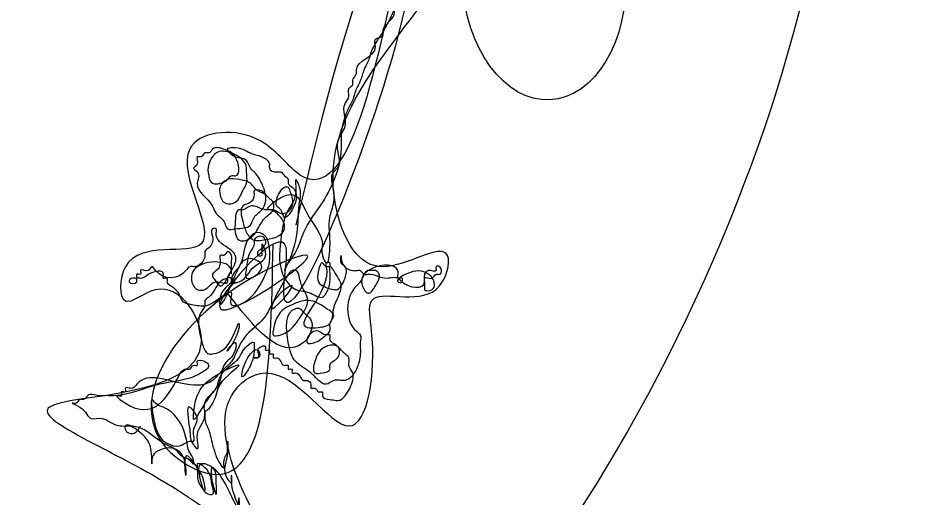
# Model space of a CAD drawing. Extents: x 8134 to 11793, y 3225 to 13425.
# Drawn here: x 11628.34 to 11642.24, y 11198.69 to 11206.07 of the extents above; entities that cross this region are included whole.
import ezdxf

# ---------------------------------------------------------------- set-up
doc = ezdxf.new("R2010")
doc.units = 0
doc.layers.add('RD_SHT_Bndy', color=7, linetype='Continuous')

msp = doc.modelspace()

# ---------------------------------------------------------------- linework, layer by layer
at = {"layer": 'RD_SHT_Bndy'}
for centre, major_axis, ratio in [((11633.052, 11204.462), (-9.013, -17.5), 0.587971), ((11633.373, 11204.229), (-5.367, -11.55), 0.466338), ((11636.436, 11206.708), (0.088, -1.896), 0.664387)]:
    msp.add_ellipse(centre, major_axis=major_axis, ratio=ratio, dxfattribs=at)
for points in [[(11634.248, 11207.204), (11632.615, 11203.704), (11631.973, 11204.229), (11630.981, 11204.054), (11631.156, 11202.596), (11629.99, 11202.246), (11629.99, 11201.721), (11630.456, 11201.896), (11631.156, 11201.079), (11628.823, 11200.087), (11630.806, 11198.804), (11632.265, 11197.812), (11631.623, 11200.262), (11632.148, 11200.612), (11633.432, 11199.796), (11633.782, 11201.254), (11633.782, 11201.721), (11634.773, 11201.896), (11634.948, 11202.421), (11633.957, 11202.246), (11633.257, 11203.062), (11634.948, 11206.854), (11636.407, 11208.837), (11639.207, 11209.654), (11639.032, 11213.096), (11637.398, 11214.612), (11634.073, 11212.804), (11633.957, 11211.812), (11634.773, 11210.996), (11634.598, 11207.846)], [(11635.415, 11213.796), (11634.598, 11212.979), (11636.582, 11213.912), (11634.773, 11212.454), (11637.048, 11213.446), (11637.398, 11213.912), (11636.873, 11213.446), (11636.757, 11212.804), (11637.223, 11212.629), (11637.748, 11213.796), (11637.223, 11213.796), (11637.048, 11212.279), (11637.748, 11212.279), (11638.39, 11213.271), (11638.39, 11213.796), (11637.865, 11213.446), (11637.573, 11212.454), (11637.865, 11211.987), (11638.39, 11212.279), (11638.215, 11212.979), (11637.748, 11211.287), (11638.215, 11211.112), (11638.04, 11210.471), (11638.39, 11211.112), (11637.865, 11211.462), (11637.398, 11210.471), (11637.573, 11210.004), (11637.748, 11211.637), (11636.757, 11210.996), (11636.407, 11210.004), (11636.873, 11210.004), (11637.223, 11210.996), (11636.757, 11211.287), (11635.59, 11209.479), (11635.765, 11208.837), (11636.407, 11209.187), (11636.757, 11209.829), (11635.765, 11209.479), (11635.59, 11208.487), (11636.582, 11209.012), (11635.59, 11208.662), (11634.248, 11206.037), (11632.44, 11202.071), (11632.44, 11202.596), (11631.448, 11201.604), (11632.79, 11202.421), (11632.265, 11202.246), (11630.631, 11199.446), (11631.156, 11199.096), (11632.265, 11202.596)], [(11637.982, 11213.387), (11637.923, 11213.387), (11637.748, 11213.387), (11637.282, 11213.212), (11637.107, 11212.979), (11637.048, 11212.862), (11637.923, 11212.571), (11638.04, 11212.862), (11637.982, 11213.096), (11637.865, 11213.154), (11637.748, 11213.154), (11637.573, 11213.037), (11637.282, 11212.746), (11637.223, 11212.512), (11637.223, 11212.396), (11637.34, 11212.221), (11637.573, 11211.987), (11637.923, 11211.929), (11638.448, 11212.046), (11638.74, 11212.512), (11638.798, 11212.687), (11638.798, 11212.804), (11638.798, 11212.746), (11638.857, 11212.687), (11638.915, 11212.571), (11638.973, 11212.512), (11639.032, 11212.396), (11639.032, 11212.337), (11639.148, 11212.221), (11639.207, 11212.104), (11639.265, 11211.987), (11639.44, 11211.637), (11639.44, 11211.579), (11639.498, 11211.287), (11639.498, 11210.879), (11639.44, 11210.762), (11639.44, 11210.529), (11639.382, 11210.412), (11639.382, 11210.354), (11639.323, 11210.296), (11639.323, 11210.179), (11639.265, 11210.121), (11639.265, 11210.062), (11639.09, 11209.887), (11639.09, 11209.829), (11638.973, 11209.771), (11638.915, 11209.771), (11638.798, 11209.654), (11638.682, 11209.654), (11638.565, 11209.596), (11638.448, 11209.537), (11638.098, 11209.537), (11637.573, 11209.596), (11636.465, 11209.596), (11636.348, 11209.537), (11636.29, 11209.537), (11636.348, 11209.537), (11636.523, 11209.537), (11637.048, 11209.596), (11637.748, 11209.596), (11638.098, 11209.771), (11638.273, 11209.829), (11638.39, 11209.946), (11638.565, 11210.121), (11638.74, 11210.237), (11638.973, 11210.704), (11639.032, 11210.879), (11638.973, 11211.112), (11638.857, 11211.404), (11638.623, 11211.696), (11638.157, 11211.812), (11637.748, 11211.754), (11637.515, 11211.404), (11637.457, 11211.112), (11637.573, 11210.937), (11638.273, 11211.229), (11638.39, 11211.579), (11638.448, 11211.929), (11638.39, 11212.279), (11638.273, 11212.279), (11637.807, 11211.987), (11638.507, 11212.104), (11638.39, 11212.279), (11637.865, 11212.162), (11632.615, 11202.887)], [(11632.498, 11203.471), (11632.557, 11203.296), (11632.557, 11203.179), (11632.44, 11203.062), (11632.382, 11203.062), (11632.265, 11203.121), (11632.207, 11203.121), (11632.498, 11203.354), (11632.79, 11203.062), (11633.023, 11202.596), (11633.023, 11202.421), (11633.082, 11202.304), (11633.14, 11202.537), (11633.14, 11203.004), (11633.198, 11203.237), (11633.198, 11203.412), (11633.198, 11203.704), (11633.257, 11203.762), (11633.257, 11204.112), (11633.315, 11204.287), (11633.373, 11204.404), (11633.373, 11204.754), (11633.432, 11204.871), (11633.432, 11204.987), (11633.49, 11205.046), (11633.49, 11205.104), (11633.548, 11205.221), (11633.548, 11205.279), (11633.84, 11205.629), (11633.84, 11205.746), (11633.957, 11205.804), (11633.957, 11205.862), (11634.015, 11205.979), (11634.073, 11206.037), (11634.132, 11206.154), (11634.132, 11206.212), (11634.248, 11206.329), (11634.307, 11206.446), (11634.365, 11206.504), (11634.423, 11206.621), (11634.482, 11206.737), (11634.54, 11206.796), (11634.773, 11207.437), (11635.065, 11208.021), (11635.357, 11208.429), (11635.415, 11208.604), (11635.473, 11208.721), (11635.648, 11208.896), (11635.648, 11209.012), (11635.765, 11209.187), (11635.823, 11209.304), (11636.115, 11209.712), (11636.173, 11209.829), (11636.232, 11210.004), (11636.348, 11210.121), (11636.407, 11210.296), (11636.582, 11210.471), (11636.757, 11210.587), (11636.815, 11210.704), (11636.99, 11210.762), (11637.107, 11210.879), (11637.223, 11210.937), (11637.34, 11210.937), (11637.398, 11210.996), (11637.457, 11210.996), (11637.632, 11210.646), (11637.515, 11210.471), (11637.457, 11210.412), (11637.34, 11210.354), (11637.223, 11210.237), (11637.048, 11210.179), (11636.873, 11210.004), (11636.757, 11209.946), (11636.582, 11209.829), (11636.465, 11209.712), (11636.348, 11209.596), (11636.232, 11209.479), (11636.115, 11209.421), (11636.057, 11209.304), (11635.998, 11209.246), (11635.765, 11208.896), (11635.707, 11208.779), (11635.59, 11208.662), (11635.473, 11208.429), (11635.357, 11208.312), (11635.24, 11208.137), (11635.182, 11208.021), (11635.123, 11207.846), (11635.007, 11207.729), (11634.948, 11207.554), (11634.832, 11207.379), (11634.715, 11207.262), (11634.657, 11207.087), (11634.423, 11206.737), (11634.19, 11206.329), (11633.957, 11205.862), (11633.84, 11205.687)], [(11633.84, 11205.687), (11633.782, 11205.571), (11633.723, 11205.396), (11633.665, 11205.279), (11633.607, 11205.104), (11633.548, 11204.987), (11633.49, 11204.812), (11633.432, 11204.696), (11633.315, 11204.287), (11633.315, 11204.112), (11633.023, 11203.237), (11632.732, 11202.771), (11632.615, 11202.479), (11632.498, 11202.304), (11632.44, 11202.187), (11632.498, 11202.304), (11632.673, 11203.237), (11632.673, 11203.471), (11632.615, 11203.587), (11632.615, 11203.412), (11632.498, 11203.121), (11632.382, 11202.654), (11632.44, 11202.071), (11632.615, 11201.896), (11632.848, 11201.837), (11633.023, 11201.779), (11633.082, 11201.837), (11633.14, 11202.012), (11633.14, 11202.187), (11633.14, 11202.246), (11633.14, 11202.304), (11633.082, 11202.304), (11633.082, 11202.246), (11632.79, 11201.312), (11632.965, 11201.312), (11633.14, 11201.371), (11633.198, 11201.604), (11633.315, 11201.954), (11633.198, 11202.187), (11633.14, 11202.246), (11633.082, 11202.246), (11633.023, 11202.304), (11632.965, 11202.187), (11632.965, 11202.012), (11633.198, 11201.896), (11633.257, 11201.896), (11633.315, 11201.954), (11633.373, 11202.071), (11633.373, 11202.246), (11633.315, 11202.304), (11633.315, 11202.421), (11633.315, 11202.362), (11633.49, 11202.187), (11633.548, 11202.187), (11633.607, 11202.187), (11633.665, 11202.129), (11633.723, 11202.129), (11634.015, 11202.071), (11634.19, 11202.071), (11634.248, 11202.012), (11634.598, 11202.012), (11634.598, 11202.071), (11634.715, 11202.071), (11634.773, 11202.129), (11634.832, 11202.129), (11634.832, 11202.246), (11634.773, 11202.246), (11634.773, 11202.187), (11634.657, 11202.187), (11634.598, 11202.129), (11634.598, 11201.954), (11634.598, 11201.896), (11634.715, 11201.896), (11634.715, 11202.071), (11634.657, 11202.129), (11634.307, 11202.129), (11634.19, 11202.012), (11634.248, 11202.012), (11634.248, 11202.071), (11634.19, 11202.071), (11634.19, 11202.129), (11633.665, 11202.129), (11633.665, 11201.896), (11633.723, 11201.837), (11633.84, 11201.954), (11633.898, 11202.071), (11633.898, 11202.129), (11633.84, 11202.187), (11633.782, 11202.187), (11633.723, 11202.187), (11633.665, 11202.129), (11633.607, 11202.012), (11633.548, 11201.954), (11633.548, 11201.254), (11633.607, 11201.196), (11633.607, 11201.079), (11633.607, 11201.021)], [(11632.148, 11203.354), (11632.09, 11203.412), (11631.973, 11203.412), (11631.973, 11203.354), (11631.915, 11203.237), (11631.798, 11203.179), (11631.798, 11202.946), (11631.857, 11202.771), (11631.973, 11202.654), (11632.09, 11202.654), (11632.44, 11202.829), (11632.44, 11202.887), (11632.382, 11203.004), (11632.207, 11203.121), (11632.148, 11203.121), (11631.973, 11203.179), (11631.915, 11203.179), (11631.798, 11203.121), (11631.74, 11203.121), (11631.682, 11202.946), (11631.682, 11202.771), (11631.74, 11202.654), (11631.857, 11202.654), (11632.032, 11202.829), (11632.148, 11203.004), (11632.265, 11203.121), (11632.265, 11203.237), (11632.207, 11203.296), (11632.148, 11203.354), (11632.032, 11203.412), (11631.915, 11203.529), (11631.74, 11203.587), (11631.565, 11203.587), (11631.448, 11203.471), (11631.448, 11203.354), (11631.507, 11203.237), (11631.682, 11203.237), (11631.798, 11203.412), (11631.857, 11203.529), (11631.857, 11203.704), (11631.857, 11203.762), (11631.623, 11203.996), (11631.39, 11203.996), (11631.332, 11203.937), (11631.273, 11203.821), (11631.273, 11203.646), (11631.332, 11203.529), (11631.448, 11203.529), (11631.565, 11203.587), (11631.623, 11203.646), (11631.682, 11203.646), (11631.682, 11203.937), (11631.507, 11204.054), (11631.332, 11204.054), (11631.273, 11203.996), (11631.215, 11203.996), (11631.156, 11203.937), (11631.098, 11203.937), (11631.098, 11203.821), (11631.04, 11203.762), (11631.098, 11203.704), (11631.098, 11203.529), (11631.332, 11203.179), (11631.39, 11203.062), (11631.507, 11202.946), (11631.565, 11202.829), (11631.682, 11202.829), (11631.915, 11202.887), (11631.973, 11203.004), (11632.09, 11203.121), (11632.148, 11203.237), (11632.148, 11203.354), (11632.09, 11203.529), (11631.973, 11203.704), (11631.915, 11203.762), (11631.857, 11203.879), (11631.682, 11203.937), (11631.565, 11204.054), (11631.798, 11204.054), (11631.915, 11203.996), (11632.09, 11203.937), (11632.207, 11203.821), (11632.207, 11203.762), (11632.323, 11203.704), (11632.382, 11203.704), (11632.44, 11203.646), (11632.498, 11203.587), (11632.498, 11203.529), (11632.557, 11203.471), (11632.557, 11203.121), (11632.44, 11203.004), (11632.382, 11203.121), (11632.323, 11203.179), (11632.323, 11203.296), (11632.382, 11203.412), (11632.44, 11203.471), (11632.498, 11203.471)], [(11631.623, 11202.129), (11631.623, 11202.187), (11631.04, 11202.187), (11631.04, 11201.954), (11631.098, 11201.896), (11631.215, 11201.896), (11631.39, 11202.012), (11631.565, 11202.012), (11631.565, 11202.071), (11631.623, 11202.187), (11631.623, 11202.304), (11631.623, 11202.421), (11631.565, 11202.479), (11631.507, 11202.421), (11631.448, 11202.421), (11631.448, 11202.362), (11631.39, 11202.187), (11631.332, 11202.129), (11631.39, 11202.012), (11631.448, 11201.954), (11631.565, 11202.071), (11631.623, 11202.187), (11631.682, 11202.304), (11631.682, 11202.421), (11631.565, 11202.537), (11631.39, 11202.771), (11631.39, 11202.829), (11631.332, 11202.829), (11631.332, 11202.712), (11631.273, 11202.537), (11631.215, 11202.479), (11631.215, 11202.421), (11631.04, 11202.246), (11630.981, 11202.246), (11630.923, 11202.187), (11630.456, 11202.187), (11630.398, 11202.246), (11630.34, 11202.187), (11630.223, 11202.187), (11630.223, 11202.129), (11630.165, 11202.129), (11630.165, 11202.071), (11630.106, 11202.071), (11630.048, 11202.012), (11630.165, 11202.012), (11630.165, 11202.071), (11630.223, 11202.071), (11630.34, 11202.129), (11630.573, 11202.129), (11630.573, 11202.071), (11630.631, 11202.071), (11630.631, 11202.012), (11630.69, 11201.954), (11630.806, 11201.837), (11630.865, 11201.721), (11631.04, 11201.662), (11631.273, 11201.662), (11631.623, 11201.837), (11631.623, 11201.662), (11631.74, 11201.662), (11631.857, 11201.721), (11632.148, 11202.129), (11632.207, 11202.304), (11632.207, 11202.537), (11632.148, 11202.712), (11632.032, 11202.771), (11631.915, 11202.712), (11631.74, 11202.246), (11631.623, 11202.071), (11631.623, 11202.012), (11631.74, 11202.012), (11631.973, 11202.246), (11632.148, 11202.479), (11632.09, 11202.596), (11632.09, 11202.537), (11632.032, 11202.479), (11632.032, 11202.421), (11632.09, 11202.421), (11632.09, 11202.479), (11632.148, 11202.596), (11632.148, 11202.654), (11632.09, 11202.712), (11631.973, 11202.654), (11631.973, 11202.596), (11631.915, 11202.479), (11631.857, 11202.246), (11631.857, 11202.071), (11632.09, 11202.246), (11631.973, 11202.362), (11631.857, 11202.362), (11631.74, 11202.246), (11631.623, 11202.012), (11631.448, 11201.779), (11631.448, 11201.662), (11631.507, 11201.721), (11631.623, 11201.954), (11631.682, 11202.012)], [(11633.082, 11201.604), (11632.848, 11201.721), (11632.732, 11201.721), (11632.557, 11201.662), (11632.44, 11201.604), (11632.265, 11201.254), (11632.265, 11201.196), (11632.382, 11201.196), (11632.498, 11201.254), (11632.732, 11201.546), (11632.79, 11201.662), (11632.79, 11201.779), (11632.732, 11201.896), (11632.673, 11202.071), (11632.615, 11202.187), (11632.557, 11202.187), (11632.498, 11202.129), (11632.265, 11201.604), (11632.557, 11201.954), (11632.323, 11201.779), (11632.148, 11201.487), (11631.857, 11201.196), (11631.74, 11201.021), (11631.623, 11200.787), (11631.507, 11200.671), (11631.448, 11200.612), (11631.332, 11200.496), (11630.923, 11200.437), (11630.165, 11200.437), (11630.106, 11200.379), (11630.048, 11200.379), (11629.99, 11200.379), (11629.99, 11200.321), (11629.931, 11200.321), (11629.931, 11200.262), (11629.873, 11200.262), (11629.99, 11200.146), (11630.806, 11200.554), (11630.923, 11200.671), (11630.981, 11200.671), (11631.04, 11200.729), (11631.098, 11200.729), (11631.098, 11200.787), (11631.215, 11200.787), (11631.273, 11200.729), (11631.156, 11200.612), (11631.04, 11200.554), (11630.515, 11200.437), (11629.815, 11200.262), (11629.64, 11200.262), (11629.581, 11200.262), (11629.406, 11200.262), (11629.348, 11200.204), (11629.29, 11200.204), (11629.231, 11200.146), (11629.173, 11200.146), (11629.29, 11200.087), (11629.465, 11199.912), (11629.64, 11199.912), (11629.756, 11199.854), (11629.931, 11199.796), (11630.106, 11199.796), (11630.456, 11199.621), (11630.631, 11199.504), (11630.748, 11199.446), (11630.865, 11199.329), (11630.981, 11199.271), (11631.04, 11199.212), (11631.04, 11199.271), (11630.981, 11199.387), (11630.923, 11199.621), (11630.573, 11200.087), (11630.456, 11200.146), (11630.398, 11200.204), (11630.398, 11200.087), (11630.69, 11199.504), (11630.865, 11199.504), (11630.981, 11199.562), (11631.04, 11199.562), (11631.04, 11199.679), (11631.098, 11199.912), (11631.04, 11200.029), (11630.981, 11200.087), (11630.981, 11199.737), (11631.04, 11199.504), (11631.098, 11199.446), (11631.098, 11199.621), (11631.215, 11199.971), (11631.215, 11200.029), (11631.215, 11199.912), (11631.273, 11199.737), (11631.332, 11199.504), (11631.39, 11199.329), (11631.448, 11199.212), (11631.507, 11199.154), (11631.507, 11199.212), (11631.565, 11199.387)], [(11631.682, 11202.012), (11631.623, 11202.071), (11631.565, 11202.071), (11631.448, 11202.012), (11631.273, 11201.779), (11631.215, 11201.721), (11631.215, 11201.662), (11631.156, 11201.546), (11631.156, 11201.137), (11631.215, 11200.962), (11631.273, 11200.904), (11631.332, 11200.904), (11631.682, 11201.254), (11631.74, 11201.371), (11631.74, 11201.312), (11631.565, 11200.962), (11631.682, 11201.079), (11631.682, 11200.962), (11631.507, 11200.729), (11631.448, 11200.496), (11631.215, 11200.146), (11631.04, 11199.912), (11631.04, 11199.971), (11631.098, 11200.262), (11631.273, 11200.496), (11631.74, 11200.729), (11631.448, 11200.437), (11631.332, 11200.146), (11631.215, 11200.029), (11631.215, 11200.146), (11631.39, 11200.379), (11631.448, 11200.554), (11631.74, 11200.846), (11631.857, 11201.021), (11631.973, 11201.079), (11631.973, 11201.021), (11631.973, 11200.962), (11631.915, 11200.729), (11631.798, 11200.554), (11631.915, 11200.904), (11632.032, 11200.962), (11632.032, 11200.846), (11631.973, 11200.846), (11632.032, 11200.846), (11632.032, 11200.962), (11632.09, 11201.021), (11632.148, 11201.021), (11632.148, 11200.962), (11632.207, 11200.962), (11632.207, 11200.904), (11632.265, 11200.904), (11632.265, 11200.846), (11632.323, 11200.846), (11632.44, 11200.729), (11632.498, 11200.729), (11632.498, 11200.671), (11632.557, 11200.671), (11632.557, 11200.612), (11632.615, 11200.612), (11632.732, 11200.496), (11632.79, 11200.496), (11632.848, 11200.437), (11632.848, 11200.379), (11632.907, 11200.379), (11632.965, 11200.321), (11633.023, 11200.321), (11633.023, 11200.262), (11633.14, 11200.204), (11633.315, 11200.204), (11633.373, 11200.262), (11633.49, 11200.496), (11633.49, 11200.612), (11633.432, 11200.729), (11633.432, 11200.846), (11633.373, 11200.904), (11633.315, 11200.962), (11633.257, 11201.021), (11633.082, 11201.021), (11632.907, 11200.787), (11632.907, 11200.612), (11633.023, 11200.612), (11633.14, 11200.671), (11633.14, 11200.729), (11633.257, 11200.846), (11633.257, 11201.021), (11633.14, 11201.137), (11633.14, 11201.196), (11633.082, 11201.196), (11632.965, 11201.254), (11632.79, 11201.137), (11632.79, 11201.079), (11632.907, 11201.079), (11633.082, 11201.196), (11633.14, 11201.254), (11633.14, 11201.371), (11633.198, 11201.487), (11633.082, 11201.604)], [(11633.607, 11201.021), (11633.607, 11200.904), (11633.548, 11200.671), (11633.373, 11200.496), (11633.198, 11200.496), (11633.082, 11200.437), (11632.965, 11200.496), (11632.848, 11200.612), (11632.615, 11200.787), (11632.498, 11201.079), (11632.615, 11201.604), (11632.673, 11201.604), (11632.732, 11201.546), (11632.848, 11201.429), (11632.848, 11201.254), (11632.79, 11201.137), (11632.732, 11201.079), (11631.565, 11201.837)], [(11631.565, 11199.387), (11631.565, 11199.562), (11631.565, 11199.387), (11631.565, 11198.979), (11631.623, 11198.921), (11631.623, 11199.037), (11631.623, 11198.921), (11631.682, 11198.687), (11631.74, 11198.571), (11631.74, 11198.687), (11631.74, 11198.512), (11631.798, 11198.454), (11631.915, 11198.279), (11631.857, 11198.396), (11631.798, 11198.454), (11631.448, 11199.037), (11631.332, 11199.154), (11631.332, 11198.921), (11631.39, 11198.746), (11631.39, 11198.921), (11631.332, 11199.154), (11631.156, 11199.212), (11631.156, 11198.921), (11631.273, 11198.746), (11631.332, 11198.746), (11631.332, 11198.862), (11631.215, 11199.154), (11631.098, 11199.212), (11631.098, 11199.154), (11631.156, 11198.862), (11631.215, 11198.804), (11631.215, 11198.862), (11631.098, 11199.154), (11630.923, 11199.329), (11630.923, 11199.037), (11630.923, 11199.154), (11630.748, 11199.446), (11630.456, 11199.387), (11630.398, 11199.271), (11630.398, 11199.212), (11630.398, 11199.271), (11630.34, 11199.562), (11630.165, 11199.737), (11629.99, 11199.796), (11629.99, 11199.737), (11630.106, 11199.679), (11630.223, 11199.796)]]:
    msp.add_spline(points, degree=3, dxfattribs=at)

doc.saveas('drawing.dxf')
